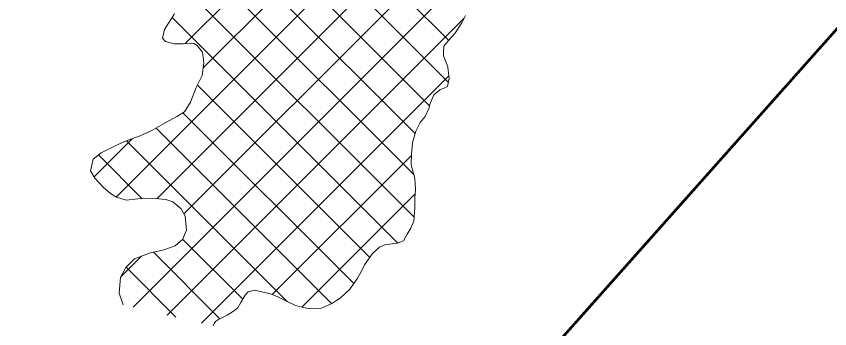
# Model space of a CAD drawing. Extents: x -1643653 to 4543381, y 1624270 to 13878484.
# Drawn here: x 679810 to 683892, y 8947850 to 8949418 of the extents above; entities that cross this region are included whole.
import ezdxf

# ---------------------------------------------------------------- set-up
doc = ezdxf.new("R2010")
doc.units = 0
doc.header["$LTSCALE"] = 200
for name, color, linetype, lineweight in [('1', 7, 'Continuous', 13), ('27', 7, 'Continuous', 53), ('29', 7, 'Continuous', 13)]:
    doc.layers.add(name, color=color, linetype=linetype, lineweight=lineweight)

msp = doc.modelspace()

# ---------------------------------------------------------------- linework, layer by layer
at = {"layer": '1', "lineweight": 25}
msp.add_spline([(814781, 9009175.5), (814787.2, 9009173.4), (814796.9, 9009173.4), (814799.4, 9009172.4), (814805.1, 9009174.5), (814805.6, 9009176.5), (814811.7, 9009179.5), (814811.7, 9009179.5), (814801.5, 9009181), (814790.7, 9009181.5), (814784.1, 9009183.1), (814777.4, 9009185.1), (814778.4, 9009175.5)], degree=3, dxfattribs=at)
at = {"layer": '27'}
msp.add_lwpolyline([(681067, 8945109.2), (680369.3, 8945354.3), (688585, 8954592.4), (680369.3, 8945354.3)], dxfattribs=at)
at = {"layer": '29'}
for p, q in [((680656.7, 8949280), (682559.7, 8951183.1)), ((680748.7, 8949159.9), (682714, 8951125.2)), ((680311.8, 8948510.9), (682868.8, 8951067.9)), ((680515.3, 8948502.2), (683024.1, 8951011)), ((680651.5, 8948426.3), (683126, 8950900.8)), ((680396.1, 8947958.8), (683224.9, 8950787.6)), ((681979.8, 8949297.7), (680888, 8950389.5)), ((681978.4, 8949086.9), (680810.6, 8950254.7)), ((681883.7, 8948969.5), (680712.7, 8950140.5)), ((681811.4, 8948829.7), (680778, 8949863.1)), ((681804.9, 8948624), (680703, 8949725.9)), ((681806.6, 8948410.2), (680629.9, 8949586.9)), ((681725, 8948279.7), (680592.6, 8949412.1)), ((680568, 8947918.5), (682057.7, 8949408.2)), ((680739.8, 8947878.2), (681981, 8949119.5)), ((681584.4, 8948208.2), (680719.8, 8949072.8)), ((681503.4, 8948077), (680646.8, 8948933.6)), ((681392.3, 8947976), (680511.7, 8948856.6)), ((680200.1, 8948611.4), (680392.1, 8948803.3)), ((681169.4, 8947986.7), (680363, 8948793.1)), ((680441.8, 8948502.2), (680222, 8948722.1)), ((681094.9, 8948021.2), (681792.8, 8948719.1)), ((681243.7, 8947957.9), (681812.2, 8948526.4)), ((680946.4, 8947997.7), (680644.8, 8948299.2)), ((680831.9, 8947900), (680498.3, 8948233.6)), ((680333.4, 8948108.2), (680438.7, 8948213.6)), ((680611.5, 8947908.3), (680361, 8948158.8))]:
    msp.add_line(p, q, dxfattribs=at)
at = {"layer": '29', "lineweight": 53}
msp.add_lwpolyline([(680324.2, 8945303.6), (688585, 8954592.4), (688741.1, 8957552.5)], dxfattribs=at)
msp.add_lwpolyline([(680324.2, 8945303.6), (688585, 8954592.4), (688741.1, 8957552.5)], dxfattribs=at)
at = {"layer": '29'}
for points in [[(680604.6, 8949429.9), (680574, 8949384.3), (680553.5, 8949352.6), (680544.5, 8949308.2), (680559.6, 8949291.7), (680602.7, 8949280.1), (680648.5, 8949279.9), (680700.5, 8949280.9), (680718.3, 8949270.7), (680744.8, 8949238.8), (680752.2, 8949184.2), (680743, 8949120.7), (680713.6, 8949059.9), (680685.3, 8948986.4), (680654.7, 8948938.2), (680616.5, 8948915.6), (680545.2, 8948876.5), (680487.9, 8948842.4), (680432, 8948817.3), (680353.1, 8948789.7), (680293.3, 8948760.7), (680236, 8948733), (680195.3, 8948701.4), (680182.3, 8948643.1), (680203.8, 8948604.9), (680245.5, 8948560.3), (680282.2, 8948528.4), (680312.6, 8948510.5), (680360.8, 8948495), (680420.5, 8948501.1), (680489.1, 8948504.7), (680561.4, 8948498), (680595.7, 8948486.4), (680637.4, 8948452), (680657.6, 8948415.1), (680663.6, 8948343.9), (680644.4, 8948298.3), (680607.5, 8948265.4), (680550.2, 8948245.3), (680484.1, 8948230.4), (680402.7, 8948200.2), (680359.4, 8948157.2), (680332.5, 8948106.6), (680327.1, 8948029.1), (680345.9, 8947970.6)], [(681810.1, 8948603.3), (681810.1, 8948603.3), (681810.1, 8948603.3), (681792.6, 8948673.2), (681792.8, 8948727.8), (681798.2, 8948783.7), (681814.9, 8948842), (681836.7, 8948885.1), (681862.2, 8948915.5), (681880.1, 8948956.1), (681886.6, 8948980.2), (681905.8, 8949024.5), (681936.4, 8949049.8), (681964.4, 8949061.1), (681974.6, 8949066.1), (681982.3, 8949108), (681976.2, 8949161.4), (681976.2, 8949165.2), (681954.9, 8949219.9), (681953.7, 8949237.7), (681956.3, 8949268.1), (681979.3, 8949297.2), (682011.2, 8949331.4), (682045.7, 8949384.6), (682064.9, 8949422.6)], [(680797.5, 8947864.7), (680803, 8947876.9), (680809.9, 8947886.1), (680825.5, 8947896.9), (680868.9, 8947917.7), (680895.6, 8947934.1), (680922.4, 8947955.6), (680936.4, 8947980.9), (680958.2, 8948017.6), (680973.5, 8948035.3), (681005.3, 8948042.8), (681049.7, 8948033.8), (681086.5, 8948024.7), (681123.2, 8948009.3), (681160, 8947991.4), (681211.9, 8947965.8), (681236, 8947959.3), (681283, 8947950.3), (681341.4, 8947953.8), (681393.6, 8947976.5), (681435.6, 8948004.2), (681485.3, 8948051), (681522.3, 8948104.2), (681542.8, 8948139.7), (681558.2, 8948171.3), (681597.8, 8948227.1), (681633.5, 8948258.7), (681660.2, 8948271.2), (681722.4, 8948278.6), (681753, 8948291.2), (681772.1, 8948324.1), (681790, 8948354.5), (681805.4, 8948390), (681809.5, 8948458.6), (681811, 8948506.8), (681813.7, 8948551.2), (681810.1, 8948603.3)]]:
    msp.add_lwpolyline(points, dxfattribs=at)

doc.saveas('drawing.dxf')
